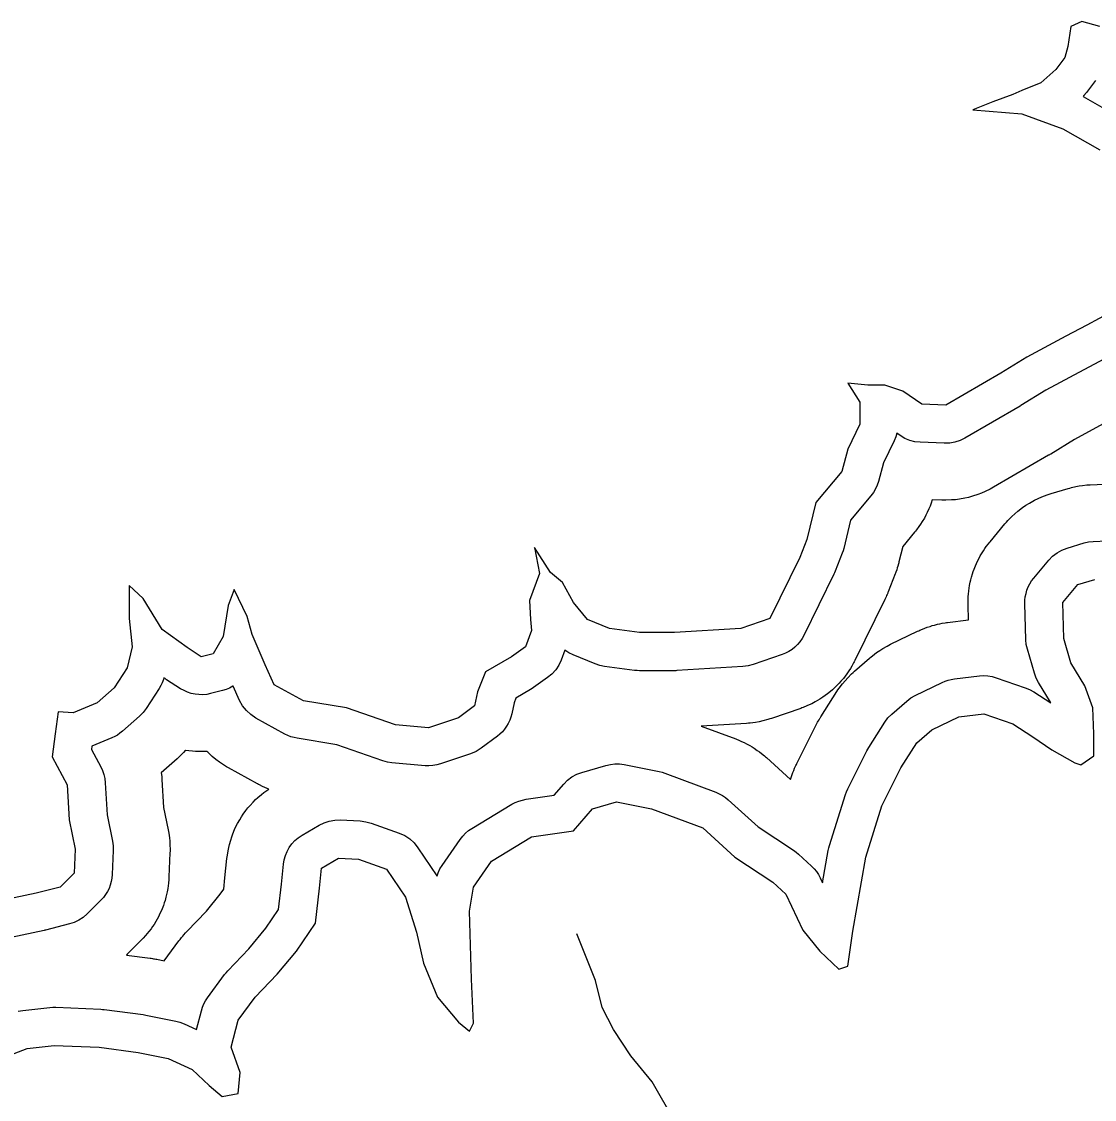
# Model space of a CAD drawing. Extents: x 1950930 to 2061844, y 904556 to 1017002.
# Drawn here: x 1975706 to 1977819, y 1002396 to 1004519 of the extents above; entities that cross this region are included whole.
import ezdxf

# ---------------------------------------------------------------- set-up
doc = ezdxf.new("R2010")
doc.units = 0
for name, color, linetype in [('Exist Hydrographic Buffer Line', 7, 'Continuous'), ('Exist Hydrographic Lake Shore', 7, 'Continuous'), ('Exist Road Non-System Type 51', 7, 'Continuous')]:
    doc.layers.add(name, color=color, linetype=linetype)

msp = doc.modelspace()

# ---------------------------------------------------------------- linework, layer by layer
at = {"layer": 'Exist Hydrographic Buffer Line'}
for points in [[(1977821.1, 1004403.1), (1977803.4, 1004379.4), (1977798.2, 1004373.3), (1977796.7, 1004371.8), (1977866, 1004332.4)], [(1977839.3, 1003854.8), (1977798.3, 1003833.3), (1977723.7, 1003793.1), (1977674.2, 1003762.7), (1977673.4, 1003762.2), (1977672.6, 1003761.8), (1977564.2, 1003698.6), (1977554.6, 1003693.9), (1977544.5, 1003690.6), (1977534, 1003688.8), (1977523.3, 1003688.5), (1977476, 1003690.5), (1977465.6, 1003691.6), (1977455.5, 1003694.2), (1977445.8, 1003698.2), (1977436.8, 1003703.5), (1977429.8, 1003708.3), (1977427.7, 1003701.3), (1977424.5, 1003693.5), (1977403.8, 1003650.3), (1977393.8, 1003613.5), (1977391.2, 1003605.8), (1977387.9, 1003598.5), (1977383.8, 1003591.5), (1977378.9, 1003585), (1977338.9, 1003537.3), (1977325.3, 1003481.3), (1977324, 1003476.6), (1977322.3, 1003471.9), (1977308.5, 1003436.4), (1977307.3, 1003433.4), (1977305.9, 1003430.5), (1977246.8, 1003310.1), (1977243.2, 1003303.7), (1977239.1, 1003297.7), (1977234.4, 1003292.1), (1977229.1, 1003287), (1977223.4, 1003282.4), (1977217.2, 1003278.4), (1977210.7, 1003275), (1977203.9, 1003272.3), (1977146.8, 1003252.6), (1977136.9, 1003249.9), (1977126.8, 1003248.6), (1976996.7, 1003240.7), (1976994.4, 1003240.6), (1976992.2, 1003240.6), (1976923.2, 1003240.6), (1976918.2, 1003240.7), (1976913.2, 1003241.2), (1976854.1, 1003249.1), (1976844.7, 1003251), (1976835.6, 1003254), (1976792.2, 1003271.8), (1976783.9, 1003275.8), (1976776.1, 1003280.9), (1976775.9, 1003281), (1976768.6, 1003261.6), (1976764, 1003251.6), (1976757.9, 1003242.3), (1976750.5, 1003234), (1976742, 1003226.9), (1976714.4, 1003207.2), (1976711.4, 1003205.2), (1976708.3, 1003203.3), (1976679.5, 1003186.7), (1976675.8, 1003177.2), (1976671.2, 1003155.8), (1976669.5, 1003149.3), (1976667.2, 1003143), (1976664.4, 1003136.9), (1976661, 1003131.1), (1976657.2, 1003125.6), (1976652.8, 1003120.5), (1976648, 1003115.8), (1976642.9, 1003111.6), (1976611.3, 1003087.9), (1976601.1, 1003081.4), (1976590, 1003076.7), (1976530.9, 1003057), (1976523.4, 1003054.9), (1976515.8, 1003053.6), (1976508.1, 1003053.1), (1976500.4, 1003053.4), (1976435.3, 1003059.4), (1976426.3, 1003060.7), (1976417.5, 1003063.2), (1976327, 1003094.6), (1976248.6, 1003107.4), (1976242.3, 1003108.7), (1976236.2, 1003110.5), (1976230.2, 1003112.9), (1976224.5, 1003115.7), (1976167.3, 1003147.3), (1976157.2, 1003154), (1976148.4, 1003162.2), (1976140.9, 1003171.6), (1976135.1, 1003182.2), (1976122.5, 1003210.3), (1976122, 1003209.9), (1976115.5, 1003206.4), (1976108.6, 1003203.5), (1976101.5, 1003201.4), (1976077.8, 1003195.5), (1976070.3, 1003194), (1976062.7, 1003193.3), (1976055, 1003193.4), (1976047.4, 1003194.2), (1976039.9, 1003195.8), (1976032.7, 1003198.2), (1976025.7, 1003201.3), (1976019, 1003205.1), (1975991.4, 1003222.9), (1975989.8, 1003224), (1975988.2, 1003225.1), (1975986, 1003226.7), (1975984.9, 1003223), (1975982.6, 1003217), (1975979.9, 1003211.2), (1975976.6, 1003205.7), (1975951, 1003166.2), (1975944.9, 1003158.1), (1975937.7, 1003150.8), (1975904.2, 1003121.2), (1975899.4, 1003117.4), (1975894.3, 1003113.9), (1975889, 1003110.8), (1975883.4, 1003108.2), (1975844.2, 1003091.9), (1975843.3, 1003085.1), (1975861.5, 1003051.1), (1975865, 1003043.7), (1975867.6, 1003036), (1975869.4, 1003028), (1975870.3, 1003019.9), (1975873.9, 1002956.4), (1975884.6, 1002904.6), (1975885.9, 1002895.5), (1975886.1, 1002886.3), (1975884.1, 1002838.9), (1975883.5, 1002832), (1975882.3, 1002825.1), (1975880.4, 1002818.4), (1975877.9, 1002811.9), (1975874.8, 1002805.7), (1975871.1, 1002799.8), (1975866.9, 1002794.2), (1975862.3, 1002789), (1975834.7, 1002761.4), (1975827, 1002754.7), (1975818.6, 1002749.2), (1975809.4, 1002744.8), (1975799.8, 1002741.7), (1975752.5, 1002729.8), (1975751.2, 1002729.5), (1975749.9, 1002729.2), (1975684.8, 1002715.4)], [(1977850.8, 1003734.4), (1977779.6, 1003696.1), (1977733, 1003667.3), (1977732.7, 1003667.2), (1977732.4, 1003667), (1977731.6, 1003666.5), (1977731, 1003666.1), (1977730.4, 1003665.8), (1977729.6, 1003665.3), (1977729.3, 1003665.1), (1977729, 1003665), (1977620.6, 1003601.8), (1977617.1, 1003599.9), (1977613.5, 1003598.1), (1977604, 1003593.4), (1977596.7, 1003590.1), (1977589.2, 1003587.4), (1977579.1, 1003584.1), (1977571.4, 1003581.9), (1977563.6, 1003580.3), (1977553.1, 1003578.5), (1977545.2, 1003577.4), (1977537.3, 1003576.9), (1977526.6, 1003576.5), (1977522.7, 1003576.5), (1977518.7, 1003576.6), (1977499.8, 1003577.4), (1977497.6, 1003570.6), (1977495.5, 1003564.9), (1977493.1, 1003559.3), (1977489.8, 1003552), (1977487.1, 1003546.6), (1977484.2, 1003541.3), (1977480.1, 1003534.3), (1977476.8, 1003529.2), (1977473.4, 1003524.3), (1977468.5, 1003517.8), (1977466.7, 1003515.4), (1977464.7, 1003513.1), (1977441.6, 1003485.4), (1977434.1, 1003454.9), (1977433.7, 1003453.1), (1977433.2, 1003451.3), (1977431.9, 1003446.5), (1977430.8, 1003443), (1977429.6, 1003439.5), (1977428, 1003434.8), (1977427.4, 1003433), (1977426.7, 1003431.3), (1977412.9, 1003395.8), (1977412.5, 1003394.7), (1977412, 1003393.6), (1977410.8, 1003390.6), (1977409.8, 1003388.4), (1977408.8, 1003386.2), (1977407.5, 1003383.2), (1977407, 1003382.1), (1977406.4, 1003381.1), (1977347.3, 1003260.7), (1977346.1, 1003258.3), (1977344.8, 1003255.9), (1977341.2, 1003249.4), (1977338.5, 1003244.7), (1977335.5, 1003240.1), (1977331.3, 1003234.1), (1977328.1, 1003229.7), (1977324.7, 1003225.4), (1977319.9, 1003219.8), (1977316.3, 1003215.7), (1977312.5, 1003211.8), (1977307.2, 1003206.7), (1977303.2, 1003203), (1977299, 1003199.5), (1977293.3, 1003194.9), (1977288.9, 1003191.6), (1977284.4, 1003188.5), (1977278.3, 1003184.5), (1977273.6, 1003181.6), (1977268.8, 1003179), (1977262.3, 1003175.6), (1977257.4, 1003173.2), (1977252.4, 1003171.1), (1977245.6, 1003168.3), (1977243, 1003167.3), (1977240.5, 1003166.4), (1977183.3, 1003146.7), (1977179.7, 1003145.5), (1977176, 1003144.4), (1977166.2, 1003141.8), (1977158.8, 1003140.1), (1977151.3, 1003138.8), (1977141.2, 1003137.5), (1977137.4, 1003137.1), (1977133.6, 1003136.8), (1977044.7, 1003131.4), (1977112.7, 1003106.1), (1977115.2, 1003105.1), (1977117.6, 1003104.1), (1977124.2, 1003101.3), (1977129, 1003099.1), (1977133.7, 1003096.6), (1977140, 1003093.2), (1977144.6, 1003090.6), (1977149.1, 1003087.7), (1977155, 1003083.7), (1977159.3, 1003080.6), (1977163.5, 1003077.4), (1977169, 1003072.8), (1977171, 1003071.1), (1977173, 1003069.4), (1977220.6, 1003026.2), (1977221.9, 1003030.2), (1977222.5, 1003032.3), (1977223.3, 1003034.4), (1977225.3, 1003040), (1977226.9, 1003044.2), (1977228.6, 1003048.3), (1977231.1, 1003053.8), (1977232, 1003055.8), (1977233, 1003057.8), (1977270.5, 1003132.8), (1977271.1, 1003134.1), (1977271.8, 1003135.4), (1977273.7, 1003138.9), (1977275.1, 1003141.5), (1977276.6, 1003144.1), (1977278.7, 1003147.5), (1977279.4, 1003148.7), (1977280.2, 1003150), (1977311.8, 1003199.3), (1977314, 1003202.6), (1977316.3, 1003205.9), (1977322.8, 1003214.5), (1977327.8, 1003220.8), (1977333.3, 1003226.7), (1977340.9, 1003234.3), (1977343.8, 1003237.1), (1977346.8, 1003239.8), (1977376.3, 1003265.5), (1977379.2, 1003267.8), (1977382.1, 1003270.1), (1977390.1, 1003276.1), (1977396.1, 1003280.4), (1977402.5, 1003284.3), (1977411.1, 1003289.2), (1977414.4, 1003291), (1977417.7, 1003292.7), (1977470.9, 1003318.3), (1977473, 1003319.3), (1977475.1, 1003320.2), (1977480.8, 1003322.7), (1977485.1, 1003324.4), (1977489.4, 1003326), (1977495.3, 1003327.9), (1977499.7, 1003329.3), (1977504.1, 1003330.5), (1977510.1, 1003332), (1977514.6, 1003333), (1977519.1, 1003333.9), (1977525.2, 1003334.9), (1977527.5, 1003335.2), (1977529.8, 1003335.5), (1977571, 1003340.5), (1977570.2, 1003369.6), (1977570.2, 1003372.1), (1977570.2, 1003374.6), (1977570.3, 1003381.4), (1977570.5, 1003386.4), (1977570.9, 1003391.5), (1977571.7, 1003398.2), (1977572.3, 1003403.2), (1977573.2, 1003408.2), (1977574.5, 1003414.8), (1977575.6, 1003419.8), (1977577, 1003424.6), (1977578.9, 1003431.1), (1977580.4, 1003435.9), (1977582.2, 1003440.7), (1977584.7, 1003447), (1977586.7, 1003451.6), (1977588.9, 1003456.2), (1977591.9, 1003462.2), (1977594.3, 1003466.7), (1977596.9, 1003471), (1977600.5, 1003476.8), (1977603.2, 1003481), (1977606.2, 1003485.1), (1977610.3, 1003490.5), (1977611.9, 1003492.5), (1977613.5, 1003494.4), (1977643, 1003529.9), (1977645.7, 1003533.1), (1977648.5, 1003536.1), (1977656.2, 1003544), (1977662.2, 1003549.8), (1977668.5, 1003555), (1977677.3, 1003561.8), (1977684, 1003566.6), (1977691.1, 1003570.8), (1977700.8, 1003576.2), (1977708.1, 1003580), (1977715.7, 1003583.1), (1977726.1, 1003587), (1977730, 1003588.4), (1977733.9, 1003589.7), (1977767.4, 1003599.5), (1977770.6, 1003600.4), (1977773.9, 1003601.2), (1977782.5, 1003603.2), (1977789.1, 1003604.5), (1977795.6, 1003605.4), (1977804.5, 1003606.4), (1977807.8, 1003606.7), (1977811.1, 1003606.9), (1977892, 1003610.9)], [(1975698.9, 1002569.7), (1975708.3, 1002571.3), (1975761.5, 1002577.2), (1975767.3, 1002577.7), (1975773.1, 1002577.6), (1975861.8, 1002573.7), (1975864.9, 1002573.5), (1975868, 1002573.1), (1975944.9, 1002563.3), (1975947.5, 1002562.9), (1975950.1, 1002562.4), (1976009.3, 1002550.6), (1976017.7, 1002548.4), (1976025.8, 1002545.2), (1976050.4, 1002533.9), (1976059.9, 1002570.8), (1976062.1, 1002577.7), (1976064.8, 1002584.3), (1976068.2, 1002590.6), (1976072.2, 1002596.6), (1976105.7, 1002642), (1976108.7, 1002645.7), (1976111.8, 1002649.2), (1976153.3, 1002692.6), (1976186.8, 1002733.2), (1976211.9, 1002770.2), (1976217.7, 1002820.4), (1976221.6, 1002859.4), (1976222.9, 1002868.1), (1976225.3, 1002876.5), (1976228.7, 1002884.7), (1976233, 1002892.3), (1976238.2, 1002899.5), (1976244.2, 1002905.9), (1976250.8, 1002911.6), (1976258.1, 1002916.5), (1976291.7, 1002936.3), (1976301.4, 1002941.1), (1976311.8, 1002944.5), (1976322.6, 1002946.3), (1976333.5, 1002946.6), (1976372.9, 1002944.6), (1976383.8, 1002943.2), (1976394.4, 1002940.3), (1976449.6, 1002920.6), (1976460.4, 1002915.7), (1976470.3, 1002909.2), (1976479, 1002901.3), (1976486.4, 1002892), (1976523.9, 1002836.8), (1976524.2, 1002836.3), (1976526.4, 1002842.6), (1976529.9, 1002850.1), (1976534.2, 1002857.1), (1976569.7, 1002908.4), (1976574.6, 1002914.7), (1976580.1, 1002920.4), (1976586.2, 1002925.6), (1976592.8, 1002930), (1976671.6, 1002977.4), (1976678.2, 1002980.9), (1976685.1, 1002983.8), (1976692.3, 1002985.9), (1976699.6, 1002987.3), (1976754.6, 1002995.2), (1976773.7, 1003017.3), (1976781.3, 1003025), (1976789.9, 1003031.4), (1976799.4, 1003036.6), (1976809.5, 1003040.3), (1976856.8, 1003054.1), (1976865.6, 1003056.1), (1976874.6, 1003057.1), (1976883.6, 1003056.9), (1976892.5, 1003055.7), (1976961.5, 1003041.9), (1976967.3, 1003040.5), (1976973, 1003038.6), (1977073.6, 1003001.1), (1977080.1, 1002998.3), (1977086.4, 1002994.9), (1977092.3, 1002990.9), (1977097.8, 1002986.4), (1977156.5, 1002933.1), (1977226.6, 1002886.9), (1977231.6, 1002883.4), (1977236.3, 1002879.4), (1977261.9, 1002855.7), (1977267, 1002850.6), (1977271.5, 1002845), (1977275.5, 1002839), (1977278.8, 1002832.6), (1977283.6, 1002822.5), (1977294.9, 1002886.6), (1977295.9, 1002891.4), (1977297.2, 1002896.1), (1977328.7, 1002996.7), (1977330.7, 1003002.3), (1977333.2, 1003007.8), (1977370.7, 1003082.7), (1977372.5, 1003086.2), (1977374.6, 1003089.6), (1977406.1, 1003138.9), (1977412.5, 1003147.6), (1977420.2, 1003155.2), (1977449.7, 1003180.8), (1977457.7, 1003186.9), (1977466.3, 1003191.8), (1977519.5, 1003217.4), (1977525.2, 1003219.9), (1977531.1, 1003221.8), (1977537.1, 1003223.3), (1977543.2, 1003224.3), (1977592.5, 1003230.2), (1977600.9, 1003230.8), (1977609.4, 1003230.3), (1977617.7, 1003229), (1977625.9, 1003226.7), (1977683, 1003206.9), (1977691.5, 1003203.4), (1977699.5, 1003198.9), (1977733.1, 1003177), (1977732.6, 1003178.4), (1977708.8, 1003217.4), (1977704.3, 1003226.1), (1977700.9, 1003235.4), (1977687.1, 1003282.7), (1977685, 1003292.1), (1977684.1, 1003301.6), (1977682.2, 1003372.7), (1977682.3, 1003379.4), (1977683, 1003386.2), (1977684.4, 1003392.8), (1977686.3, 1003399.3), (1977688.8, 1003405.6), (1977691.8, 1003411.6), (1977695.4, 1003417.4), (1977699.5, 1003422.8), (1977729.1, 1003458.3), (1977736.8, 1003466.2), (1977745.5, 1003473), (1977755.2, 1003478.3), (1977765.5, 1003482.2), (1977799.1, 1003492.1), (1977807.7, 1003494.1), (1977816.6, 1003495), (1977897.4, 1003499)]]:
    msp.add_lwpolyline(points, dxfattribs=at)
msp.add_lwpolyline([(1975986.7, 1002669.3), (1976015.6, 1002708.5), (1976016.7, 1002709.9), (1976017.8, 1002711.3), (1976020.7, 1002715), (1976023, 1002717.8), (1976025.3, 1002720.5), (1976028.5, 1002724), (1976029.7, 1002725.3), (1976030.9, 1002726.6), (1976069.6, 1002767.1), (1976097.1, 1002800.4), (1976103.8, 1002810.3), (1976106.3, 1002832.4), (1976110.1, 1002870.5), (1976110.5, 1002873.8), (1976111, 1002877), (1976112.4, 1002885.7), (1976113.6, 1002892.2), (1976115.2, 1002898.6), (1976117.6, 1002907), (1976119.5, 1002913.3), (1976121.9, 1002919.4), (1976125.3, 1002927.6), (1976128, 1002933.6), (1976131, 1002939.4), (1976135.3, 1002947.1), (1976138.7, 1002952.7), (1976142.4, 1002958.1), (1976147.5, 1002965.2), (1976151.6, 1002970.5), (1976155.9, 1002975.4), (1976161.8, 1002981.9), (1976166.4, 1002986.6), (1976171.3, 1002991), (1976178, 1002996.7), (1976183.1, 1003000.8), (1976188.5, 1003004.7), (1976192.5, 1003007.4), (1976189.1, 1003008.7), (1976184.7, 1003010.6), (1976180.3, 1003012.6), (1976174.6, 1003015.5), (1976172.4, 1003016.6), (1976170.3, 1003017.7), (1976113.1, 1003049.3), (1976109.2, 1003051.5), (1976105.4, 1003053.9), (1976095.4, 1003060.6), (1976088.1, 1003065.9), (1976081.2, 1003071.7), (1976072.4, 1003079.9), (1976070.7, 1003081.6), (1976067.3, 1003081.4), (1976061.5, 1003081.3), (1976053.9, 1003081.4), (1976048.2, 1003081.6), (1976042.5, 1003082.1), (1976034.9, 1003082.9), (1976029.2, 1003083.7), (1976028.7, 1003083.8), (1976024.5, 1003079.3), (1976017.4, 1003072.1), (1976014.6, 1003069.4), (1976011.8, 1003066.9), (1975980.8, 1003039.5), (1975981.6, 1003032.4), (1975981.9, 1003029.4), (1975982.1, 1003026.3), (1975985.3, 1002971), (1975994.3, 1002927.3), (1975994.9, 1002923.9), (1975995.5, 1002920.5), (1975996.8, 1002911.4), (1975997.6, 1002904.6), (1975997.9, 1002897.7), (1975998.1, 1002888.5), (1975998.1, 1002885.1), (1975998, 1002881.6), (1975996, 1002834.3), (1975995.9, 1002831.7), (1975995.7, 1002829.1), (1975995.1, 1002822.1), (1975994.5, 1002817), (1975993.7, 1002811.8), (1975992.4, 1002805), (1975991.4, 1002799.9), (1975990.1, 1002794.8), (1975988.2, 1002788.1), (1975986.7, 1002783.2), (1975984.9, 1002778.3), (1975982.4, 1002771.8), (1975980.5, 1002766.9), (1975978.3, 1002762.2), (1975975.2, 1002756), (1975972.7, 1002751.4), (1975970.1, 1002746.9), (1975966.5, 1002741), (1975963.6, 1002736.6), (1975960.6, 1002732.4), (1975956.4, 1002726.8), (1975953.2, 1002722.7), (1975949.8, 1002718.8), (1975945.1, 1002713.6), (1975943.3, 1002711.7), (1975941.5, 1002709.9), (1975913.9, 1002682.2), (1975912, 1002680.4), (1975959.2, 1002674.4), (1975960.2, 1002674.2), (1975961.1, 1002674.1), (1975963.7, 1002673.7), (1975965.7, 1002673.4), (1975967.6, 1002673.1), (1975970.2, 1002672.6), (1975971.1, 1002672.4), (1975972.1, 1002672.3)], close=True, dxfattribs=at)
at = {"layer": 'Exist Hydrographic Lake Shore'}
for points in [[(1977830.1, 1004509.2), (1977794.6, 1004519.1), (1977772.9, 1004509.2), (1977767, 1004469.8), (1977761.1, 1004448.1), (1977743.3, 1004424.4), (1977713.8, 1004398.7), (1977676.3, 1004383), (1977658.6, 1004375.1), (1977619.1, 1004361.2), (1977579.7, 1004345.5), (1977676.3, 1004337.6), (1977757.1, 1004308), (1977830.1, 1004266.5)], [(1977877.4, 1003960.7), (1977804.5, 1003921.3), (1977763.1, 1003899.6), (1977686.2, 1003858.1), (1977634.9, 1003826.6), (1977526.5, 1003763.4), (1977479.2, 1003765.4), (1977441.7, 1003791.1), (1977406.2, 1003802.9), (1977372.7, 1003802.9), (1977333.3, 1003806.8), (1977356.9, 1003769.4), (1977356.9, 1003725.9), (1977333.3, 1003676.6), (1977321.4, 1003633.2), (1977270.2, 1003572.1), (1977252.4, 1003499.1), (1977238.6, 1003463.5)], [(1977238.6, 1003463.5), (1977179.5, 1003343.2), (1977122.3, 1003323.5), (1976992.2, 1003315.6), (1976923.2, 1003315.6), (1976864, 1003323.5), (1976820.6, 1003341.2), (1976793, 1003374.8), (1976771.3, 1003414.2), (1976747.7, 1003433.9), (1976716.1, 1003483.3), (1976726, 1003432), (1976706.3, 1003378.7), (1976708.3, 1003341.2), (1976710.2, 1003319.5), (1976698.4, 1003287.9), (1976670.8, 1003268.2), (1976619.5, 1003238.6), (1976603.8, 1003199.2), (1976597.8, 1003171.5), (1976566.3, 1003147.9), (1976507.2, 1003128.1), (1976442.1, 1003134.1), (1976345.5, 1003167.6), (1976260.7, 1003181.4), (1976203.5, 1003213), (1976185.8, 1003252.4), (1976160.2, 1003311.6), (1976150.3, 1003347.1), (1976124.7, 1003400.4), (1976112.8, 1003368.8), (1976103, 1003307.7), (1976083.3, 1003274.1), (1976059.6, 1003268.2), (1976032, 1003286), (1975982.7, 1003321.5), (1975945.2, 1003382.6), (1975917.6, 1003408.3), (1975917.6, 1003343.2), (1975923.6, 1003287.9), (1975913.7, 1003246.5), (1975888.1, 1003207.1), (1975854.6, 1003177.5), (1975807.2, 1003157.7), (1975777.7, 1003159.7), (1975771.7, 1003116.3), (1975765.8, 1003070.9), (1975795.4, 1003015.7), (1975799.3, 1002946.6), (1975811.2, 1002889.4), (1975809.2, 1002842), (1975781.6, 1002814.4), (1975734.3, 1002802.6), (1975669.2, 1002788.8)], [(1975659.4, 1002475.1), (1975716.5, 1002496.8), (1975769.8, 1002502.7), (1975858.5, 1002498.8), (1975935.4, 1002488.9), (1975994.5, 1002477), (1976041.9, 1002455.3), (1976075.4, 1002423.8), (1976101, 1002402.1), (1976132.5, 1002408), (1976136.5, 1002449.4), (1976118.7, 1002498.8), (1976132.5, 1002552), (1976166.1, 1002597.4), (1976209.4, 1002642.8), (1976246.9, 1002688.2), (1976284.4, 1002743.4), (1976292.2, 1002812.5), (1976296.2, 1002851.9), (1976329.7, 1002871.6), (1976369.1, 1002869.7), (1976424.3, 1002849.9), (1976461.8, 1002794.7), (1976483.5, 1002725.6), (1976497.3, 1002664.5), (1976524.9, 1002597.4), (1976566.3, 1002548.1), (1976588, 1002530.3), (1976595.9, 1002546.1), (1976591.9, 1002632.9), (1976588, 1002767.1), (1976595.9, 1002814.4), (1976631.4, 1002865.7), (1976710.2, 1002913.1), (1976793, 1002924.9), (1976830.5, 1002968.3), (1976877.8, 1002982.1), (1976946.8, 1002968.3), (1977047.4, 1002930.8), (1977110.5, 1002873.6), (1977185.4, 1002824.3), (1977211, 1002800.6), (1977244.5, 1002729.6), (1977278.1, 1002688.2), (1977315.5, 1002652.6), (1977333.3, 1002658.6), (1977343.1, 1002727.6), (1977368.7, 1002873.6), (1977400.3, 1002974.2), (1977437.7, 1003049.2), (1977469.3, 1003098.5), (1977498.9, 1003124.2), (1977552.1, 1003149.8), (1977601.4, 1003155.8), (1977658.6, 1003136), (1977698, 1003110.4), (1977735.5, 1003084.7), (1977780.8, 1003059.1), (1977792.6, 1003055.1), (1977818.3, 1003072.9), (1977818.3, 1003116.3), (1977816.3, 1003167.6), (1977800.5, 1003211), (1977772.9, 1003256.4), (1977759.1, 1003303.7), (1977757.1, 1003374.8), (1977786.7, 1003410.3), (1977820.2, 1003420.1)]]:
    msp.add_lwpolyline(points, dxfattribs=at)
at = {"layer": 'Exist Road Non-System Type 51'}
msp.add_lwpolyline([(1976991.9, 1002354.2), (1976948.1, 1002431), (1976906.2, 1002482.3), (1976871.4, 1002533.7), (1976849.5, 1002577.4), (1976836, 1002630.6), (1976799.4, 1002722.1)], dxfattribs=at)

doc.saveas('drawing.dxf')
